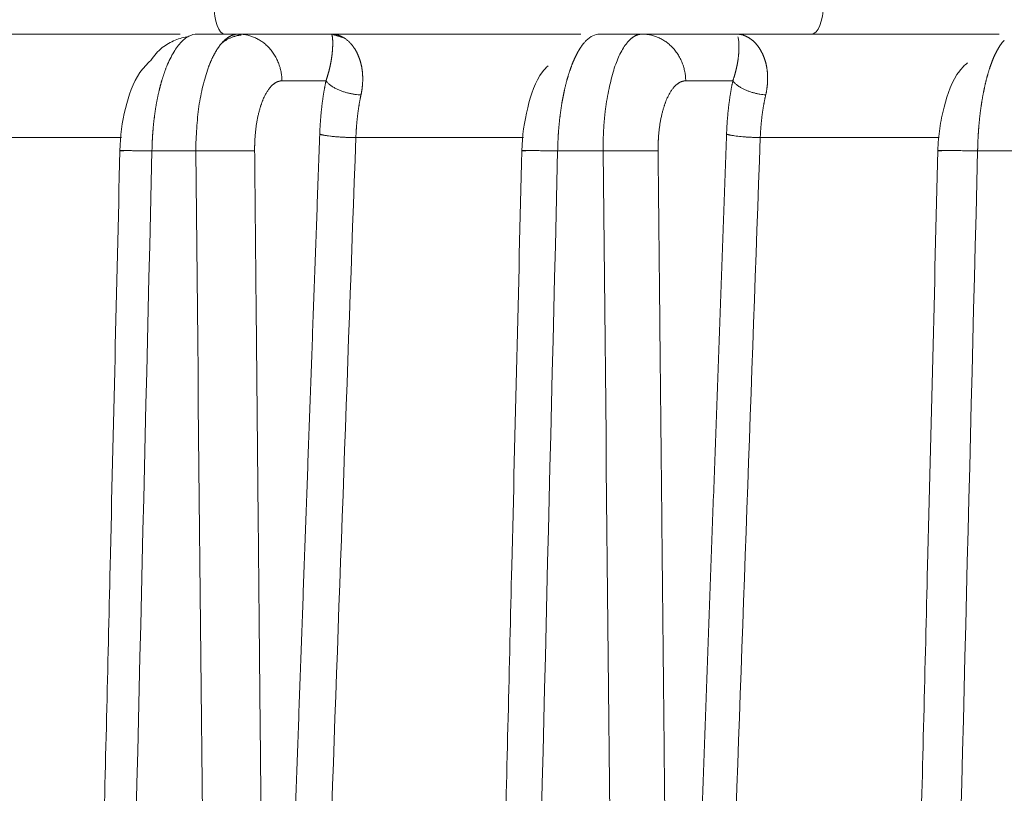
# Model space of a CAD drawing. Header units: millimetres. Extents: x 5437 to 18441, y -4466 to 3128.
# Tile 358 of 497: x 13697 to 13713, y -27 to -14. Entities that reach past the tile are written whole.
import ezdxf

# ---------------------------------------------------------------- set-up
doc = ezdxf.new("R2010")
doc.units = ezdxf.units.MM
doc.layers.add('1', color=7, linetype='Continuous', true_color=0xffffff)
doc.dimstyles.get("Standard").update_dxf_attribs({"dimtxt": 0.18, "dimasz": 0.18, "dimexe": 0.18, "dimexo": 0.0625, "dimgap": 0.09, "dimtad": 0, "dimtih": 1, "dimtoh": 1, "dimdec": 4, "dimzin": 0, "dimdsep": 46, "dimtxsty": 'Standard', "dimcen": 0.09, "dimadec": 0, "dimazin": 0, "dimtfac": 1, "dimtdec": 4, "dimtofl": 0, "dimtmove": 0, "dimatfit": 3, "dimfxl": 1, "dimtolj": 1, "dimtzin": 0, "dimarcsym": 0})

# ---------------------------------------------------------------- blocks, each defined once
blk = doc.blocks.new('*D3')
at = {"color": 0, "lineweight": -2, "transparency": 16777216}
for p, q in [((13674.147, 1169.564), (14135.36, 1169.564)), ((13833.147, -580.436), (14135.36, -580.436))]:
    blk.add_line(p, q, dxfattribs=at)
at = {"color": 0, "lineweight": 0, "transparency": 16777216}
for p, q in [((14135.18, 1089.564), (14135.18, 421.321)), ((14135.18, -500.436), (14135.18, 167.808))]:
    blk.add_line(p, q, dxfattribs=at)
at = {"color": 0, "lineweight": 20, "transparency": 16777216}
for points in [[(14121.847, 1089.564), (14148.514, 1089.564), (14135.18, 1169.564)], [(14121.847, -500.436), (14148.514, -500.436), (14135.18, -580.436)]]:
    blk.add_solid(points, dxfattribs=at)
at = {"layer": 'Defpoints', "color": 0, "lineweight": 20, "transparency": 16777216}
for p in [(13674.085, 1169.564), (13833.085, -580.436), (14135.18, -580.436)]:
    blk.add_point(p, dxfattribs=at)
at = {"color": 0, "lineweight": 20, "transparency": 16777216, "insert": (14135.18, 294.564), "char_height": 80, "attachment_point": 5, "rotation": 270}
blk.add_mtext('\\A1;1750', dxfattribs=at)
blk = doc.blocks.new('*D4')
at = {"color": 0, "lineweight": -2, "transparency": 16777216}
for p, q in [((13346.81, 234.502), (13346.81, -825.635)), ((13857.587, -64.498), (13857.587, -825.635))]:
    blk.add_line(p, q, dxfattribs=at)
at = {"color": 0, "lineweight": 0, "transparency": 16777216}
for p, q in [((13426.81, -825.455), (13508.775, -825.455)), ((13777.587, -825.455), (13695.622, -825.455))]:
    blk.add_line(p, q, dxfattribs=at)
at = {"color": 0, "lineweight": 20, "transparency": 16777216}
for points in [[(13426.81, -812.121), (13426.81, -838.788), (13346.81, -825.455)], [(13777.587, -812.121), (13777.587, -838.788), (13857.587, -825.455)]]:
    blk.add_solid(points, dxfattribs=at)
at = {"layer": 'Defpoints', "color": 0, "lineweight": 20, "transparency": 16777216}
for p in [(13346.81, 234.564), (13857.587, -64.436), (13346.81, -825.455)]:
    blk.add_point(p, dxfattribs=at)
at = {"color": 0, "lineweight": 20, "transparency": 16777216, "insert": (13602.199, -825.455), "char_height": 80, "attachment_point": 5}
blk.add_mtext('\\A1;515', dxfattribs=at)

msp = doc.modelspace()

# ---------------------------------------------------------------- linework, layer by layer
at = {"layer": '1', "color": 0, "lineweight": 20}
for p, q in [((13695.63257, -14.43566), (13699.6511, -14.43566)), ((13699.93593, -14.43566), (13700.62754, -14.43566)), ((13700.62754, -14.43566), (13702.18741, -14.43566)), ((13702.18741, -14.43566), (13706.3821, -14.43566)), ((13706.69459, -14.43566), (13707.41087, -14.43566)), ((13707.41087, -14.43566), (13708.98869, -14.43566)), ((13708.98869, -14.43566), (13713.4098, -14.43566)), ((13702.09925, -15.2217), (13701.3612, -15.2217)), ((13708.93555, -15.2217), (13708.14453, -15.2217)), ((13698.66153, -16.17461), (13696.04634, -16.17461)), ((13705.41699, -16.17461), (13702.60219, -16.17461)), ((13712.39726, -16.17461), (13709.39661, -16.17461)), ((13699.91322, -16.40076), (13699.17602, -16.40076)), ((13706.75548, -16.40076), (13705.99236, -16.40076)), ((13713.8389, -16.40076), (13713.04874, -16.40076))]:
    msp.add_line(p, q, dxfattribs=at)
for centre, ratio, start_param, end_param in [((13700.39951, -13.93566), 0.36685927, 4.72984227, 6.28318531), ((13710.25812, -13.93566), 0.39839611, 0, 1.55334303)]:
    msp.add_ellipse(centre, major_axis=(0, -0.5), ratio=ratio, start_param=start_param, end_param=end_param, dxfattribs=at)
for points, degree, knots in [([(13699.79124, -14.474), (13699.71333, -14.48762), (13699.55899, -14.53305), (13699.33182, -14.65669), (13699.21157, -14.79338), (13699.15649, -14.87885)], 3, [0, 0, 0, 0, 0.30135941, 0.63036604, 1, 1, 1, 1]), ([(13699.93593, -14.43566), (13699.88821, -14.43566), (13699.84046, -14.44827), (13699.7465, -14.49824), (13699.70029, -14.53559), (13699.61091, -14.63364), (13699.56776, -14.69433), (13699.48591, -14.83678), (13699.44723, -14.91853), (13699.41141, -15.00928)], 3, [0, 0, 0, 0, 0.25, 0.25, 0.5, 0.5, 0.75, 0.75, 1, 1, 1, 1]), ([(13700.32729, -14.61326), (13700.33025, -14.60958), (13700.3362, -14.60229), (13700.3452, -14.59166), (13700.35433, -14.5813), (13700.36356, -14.57122), (13700.37291, -14.56142), (13700.38236, -14.55193), (13700.39193, -14.54274), (13700.4016, -14.53386), (13700.41139, -14.52531), (13700.42127, -14.51709), (13700.43127, -14.5092), (13700.44137, -14.50167), (13700.45157, -14.4945), (13700.46187, -14.48769), (13700.47228, -14.48126), (13700.48278, -14.47521), (13700.49338, -14.46955), (13700.50408, -14.4643), (13700.51487, -14.45946), (13700.52576, -14.45504), (13700.53673, -14.45105), (13700.5478, -14.44749), (13700.55895, -14.44438), (13700.57018, -14.44173), (13700.5815, -14.43954), (13700.5929, -14.43782), (13700.60438, -14.43659), (13700.61593, -14.43581), (13700.62366, -14.43571), (13700.62754, -14.43566)], 3, [0, 0, 0, 0, 0.03158758, 0.06339817, 0.09541433, 0.12763607, 0.16006339, 0.19269629, 0.22553478, 0.25857886, 0.29182853, 0.3252838, 0.35894466, 0.39281113, 0.42688319, 0.46116087, 0.49564415, 0.53033304, 0.56522754, 0.60032765, 0.63563339, 0.67114474, 0.70686171, 0.7427843, 0.77891252, 0.81524636, 0.85178583, 0.88853093, 0.92548165, 0.96263801, 1, 1, 1, 1]), ([(13702.18741, -14.43566), (13702.19082, -14.43569), (13702.19758, -14.43574), (13702.20762, -14.43616), (13702.21749, -14.43681), (13702.22717, -14.4377), (13702.23668, -14.43881), (13702.24601, -14.44014), (13702.25515, -14.44167), (13702.26412, -14.44338), (13702.27291, -14.44528), (13702.28152, -14.44734), (13702.28994, -14.44955), (13702.29819, -14.4519), (13702.30626, -14.45438), (13702.31414, -14.45698), (13702.32184, -14.4597), (13702.32936, -14.46251), (13702.3367, -14.46541), (13702.34385, -14.46839), (13702.35082, -14.47143), (13702.35761, -14.47454), (13702.36421, -14.4777), (13702.37062, -14.4809), (13702.37685, -14.48413), (13702.38289, -14.48739), (13702.38874, -14.49066), (13702.39865, -14.49639), (13702.41246, -14.50497), (13702.43, -14.51699), (13702.44699, -14.52975), (13702.46344, -14.54322), (13702.47933, -14.55735), (13702.49468, -14.57209), (13702.50948, -14.58741), (13702.52373, -14.60326), (13702.53743, -14.61959), (13702.55056, -14.63639), (13702.56316, -14.65354), (13702.57122, -14.66549), (13702.57521, -14.6714)], 3, [0, 0, 0, 0, 0.02454108, 0.0486718, 0.07239202, 0.09570162, 0.11860048, 0.14108847, 0.16316547, 0.18483137, 0.20608606, 0.22692942, 0.24736136, 0.26738177, 0.28699056, 0.30618764, 0.32497291, 0.3433463, 0.36130772, 0.37885711, 0.39599438, 0.41271949, 0.42903237, 0.44493296, 0.46042123, 0.47549714, 0.49016064, 0.50441173, 0.55028857, 0.59532817, 0.63953166, 0.68290034, 0.7254356, 0.76713901, 0.80801229, 0.84805735, 0.88727626, 0.9256713, 0.96324497, 1, 1, 1, 1]), ([(13702.21287, -14.61008), (13702.2129, -14.60735), (13702.21296, -14.60178), (13702.21302, -14.59356), (13702.21305, -14.58525), (13702.21305, -14.57689), (13702.213, -14.5685), (13702.21288, -14.5601), (13702.21271, -14.55173), (13702.21246, -14.5434), (13702.21212, -14.53514), (13702.2117, -14.52698), (13702.21119, -14.51896), (13702.21058, -14.51109), (13702.20986, -14.50341), (13702.20903, -14.49596), (13702.2081, -14.48876), (13702.20705, -14.48185), (13702.2059, -14.47528), (13702.20463, -14.46906), (13702.20326, -14.46325), (13702.20178, -14.45787), (13702.20021, -14.45298), (13702.19855, -14.4486), (13702.19681, -14.44478), (13702.195, -14.44156), (13702.19314, -14.43898), (13702.19123, -14.4371), (13702.18931, -14.43589), (13702.18804, -14.43574), (13702.18741, -14.43566)], 3, [0, 0, 0, 0, 0.02271646, 0.04639354, 0.07103168, 0.09663125, 0.12319259, 0.15071601, 0.17920178, 0.20865014, 0.23906132, 0.27043552, 0.30277292, 0.33607369, 0.37033798, 0.40556594, 0.4417577, 0.47891337, 0.51703306, 0.55611688, 0.59616492, 0.63717728, 0.67915402, 0.72209523, 0.76600098, 0.81087133, 0.85670636, 0.90350611, 0.95127064, 1, 1, 1, 1]), ([(13706.69459, -14.43566), (13706.65699, -14.43566), (13706.61936, -14.44487), (13706.54476, -14.48146), (13706.50779, -14.50884), (13706.47152, -14.54493)], 3, [0, 0, 0, 0, 0.5, 0.5, 1, 1, 1, 1]), ([(13707.15748, -14.58381), (13707.15982, -14.58099), (13707.16452, -14.57529), (13707.17168, -14.56698), (13707.179, -14.55877), (13707.18646, -14.5507), (13707.19408, -14.54278), (13707.20185, -14.53501), (13707.20977, -14.52741), (13707.21785, -14.52), (13707.22608, -14.5128), (13707.23446, -14.50581), (13707.243, -14.49905), (13707.25168, -14.49254), (13707.26052, -14.4863), (13707.26952, -14.48033), (13707.27866, -14.47466), (13707.28796, -14.46931), (13707.2974, -14.46428), (13707.307, -14.45959), (13707.31674, -14.45527), (13707.32663, -14.45133), (13707.33667, -14.44778), (13707.34685, -14.44465), (13707.35718, -14.44195), (13707.36764, -14.43971), (13707.37825, -14.43792), (13707.389, -14.43664), (13707.39989, -14.43582), (13707.40719, -14.43571), (13707.41087, -14.43566)], 3, [0, 0, 0, 0, 0.0291863, 0.05885613, 0.0890095, 0.11964641, 0.15076686, 0.18237087, 0.21445844, 0.24702956, 0.28008425, 0.3136225, 0.34764431, 0.38214969, 0.41713863, 0.45261114, 0.48856722, 0.52500686, 0.56193007, 0.59933684, 0.63722717, 0.67560107, 0.71445852, 0.75379952, 0.79362407, 0.83393218, 0.87472383, 0.91599901, 0.95775774, 1, 1, 1, 1]), ([(13709.11021, -14.45476), (13709.1135, -14.45583), (13709.12001, -14.45796), (13709.12967, -14.46145), (13709.13913, -14.46511), (13709.1484, -14.46895), (13709.15748, -14.47295), (13709.16636, -14.47712), (13709.17504, -14.48142), (13709.18353, -14.48586), (13709.19183, -14.4904), (13709.19728, -14.49357), (13709.19997, -14.49514)], 3, [0, 0, 0, 0, 0.10799635, 0.21421605, 0.31865892, 0.42132482, 0.52221363, 0.62132528, 0.71865972, 0.81421696, 0.90799703, 1, 1, 1, 1]), ([(13709.19997, -14.49514), (13709.2031, -14.49701), (13709.20933, -14.50075), (13709.21856, -14.50665), (13709.22765, -14.51275), (13709.23658, -14.51904), (13709.24537, -14.52553), (13709.25402, -14.5322), (13709.26252, -14.53906), (13709.27087, -14.54609), (13709.27907, -14.55328), (13709.28713, -14.56064), (13709.29504, -14.56816), (13709.3028, -14.57583), (13709.31042, -14.58364), (13709.31789, -14.59159), (13709.3252, -14.59968), (13709.33238, -14.60789), (13709.3394, -14.61623), (13709.34627, -14.62468), (13709.353, -14.63325), (13709.35957, -14.64192), (13709.36599, -14.6507), (13709.37227, -14.65957), (13709.3784, -14.66852), (13709.38239, -14.67462), (13709.38437, -14.67765)], 3, [0, 0, 0, 0, 0.04654789, 0.09266824, 0.13836134, 0.18362756, 0.22846723, 0.27288074, 0.31686847, 0.36043083, 0.40356826, 0.44628121, 0.48857014, 0.53043556, 0.57187797, 0.61289793, 0.65349599, 0.69367275, 0.73342882, 0.77276485, 0.81168151, 0.85017951, 0.88825957, 0.92592247, 0.963169, 1, 1, 1, 1]), ([(13700.11924, -15.0082), (13700.1211, -15.00313), (13700.12483, -14.99294), (13700.13053, -14.97782), (13700.13634, -14.96275), (13700.14225, -14.94775), (13700.14828, -14.93281), (13700.15443, -14.91795), (13700.16068, -14.90318), (13700.16705, -14.88849), (13700.17353, -14.8739), (13700.18012, -14.85941), (13700.18683, -14.84503), (13700.19365, -14.83077), (13700.20059, -14.81663), (13700.20764, -14.80262), (13700.21481, -14.78875), (13700.22209, -14.77502), (13700.22949, -14.76145), (13700.237, -14.74803), (13700.24463, -14.73478), (13700.25238, -14.72171), (13700.26024, -14.70882), (13700.26822, -14.69612), (13700.27631, -14.68361), (13700.28452, -14.67131), (13700.29285, -14.65923), (13700.30129, -14.64737), (13700.30984, -14.63573), (13700.31851, -14.62434), (13700.32435, -14.61693), (13700.32729, -14.61326), (13700.32729, -14.61326)], 3, [0, 0, 0, 0, 0.03100442, 0.06225717, 0.09375825, 0.12550768, 0.15750546, 0.18975161, 0.22224614, 0.25498904, 0.28798033, 0.32122003, 0.35470812, 0.38844464, 0.42242957, 0.45666294, 0.49114474, 0.52587498, 0.56085367, 0.59608082, 0.63155643, 0.66728051, 0.70325306, 0.73947409, 0.77594361, 0.81266162, 0.84962813, 0.88684314, 0.92430665, 0.96201868, 0.99997922, 1, 1, 1, 1]), ([(13702.09925, -15.2217), (13702.1007, -15.21749), (13702.1036, -15.20902), (13702.10782, -15.1964), (13702.11198, -15.18375), (13702.11605, -15.17108), (13702.12005, -15.1584), (13702.12398, -15.1457), (13702.12782, -15.133), (13702.13158, -15.12029), (13702.13526, -15.10758), (13702.13886, -15.09488), (13702.14238, -15.08218), (13702.14581, -15.06948), (13702.14915, -15.05681), (13702.15242, -15.04414), (13702.15559, -15.0315), (13702.15868, -15.01889), (13702.16168, -15.0063), (13702.1646, -14.99374), (13702.16743, -14.98122), (13702.17017, -14.96873), (13702.17282, -14.95629), (13702.17538, -14.9439), (13702.17785, -14.93156), (13702.18023, -14.91928), (13702.18253, -14.90705), (13702.18474, -14.89489), (13702.18685, -14.88279), (13702.18888, -14.87077), (13702.19082, -14.85882), (13702.19268, -14.84695), (13702.19444, -14.83516), (13702.19612, -14.82346), (13702.19771, -14.81186), (13702.19922, -14.80035), (13702.20064, -14.78894), (13702.20197, -14.77764), (13702.20323, -14.76644), (13702.2044, -14.75536), (13702.20549, -14.7444), (13702.2065, -14.73356), (13702.20743, -14.72284), (13702.20828, -14.71225), (13702.20905, -14.7018), (13702.20975, -14.69149), (13702.21038, -14.68131), (13702.21074, -14.67469), (13702.21092, -14.67137)], 3, [0, 0, 0, 0, 0.01668361, 0.03357269, 0.05066907, 0.06797452, 0.08549074, 0.10321939, 0.12116204, 0.13932024, 0.15769544, 0.17628909, 0.19510256, 0.21413716, 0.23339419, 0.25287489, 0.27258044, 0.292512, 0.3126707, 0.33305761, 0.35367377, 0.37452019, 0.39559785, 0.41690769, 0.43845062, 0.46022754, 0.48223929, 0.5044867, 0.52697059, 0.54969171, 0.57265084, 0.5958487, 0.61928599, 0.64296341, 0.66688162, 0.69104126, 0.71544297, 0.74008735, 0.76497499, 0.79010647, 0.81548234, 0.84110314, 0.86696941, 0.89308164, 0.91944034, 0.94604599, 0.97289906, 1, 1, 1, 1]), ([(13702.21092, -14.67137), (13702.21107, -14.66828), (13702.21139, -14.66209), (13702.21177, -14.65303), (13702.21211, -14.64411), (13702.21238, -14.63535), (13702.2126, -14.62676), (13702.21277, -14.6183), (13702.21283, -14.61283), (13702.21287, -14.61008)], 3, [0, 0, 0, 0, 0.13999621, 0.28094311, 0.42284249, 0.56569615, 0.70950583, 0.85427322, 1, 1, 1, 1]), ([(13702.57521, -14.6714), (13702.57729, -14.67459), (13702.58145, -14.68094), (13702.58754, -14.69068), (13702.59351, -14.70053), (13702.59934, -14.71051), (13702.60503, -14.7206), (13702.61058, -14.7308), (13702.61599, -14.74111), (13702.62127, -14.75153), (13702.6264, -14.76205), (13702.6314, -14.77266), (13702.63625, -14.78337), (13702.64097, -14.79417), (13702.64555, -14.80505), (13702.64999, -14.81602), (13702.65428, -14.82707), (13702.65844, -14.8382), (13702.66245, -14.8494), (13702.66633, -14.86067), (13702.67006, -14.87201), (13702.67364, -14.88341), (13702.67709, -14.89487), (13702.68039, -14.90639), (13702.68355, -14.91796), (13702.68657, -14.92958), (13702.68944, -14.94125), (13702.69216, -14.95297), (13702.69474, -14.96473), (13702.69719, -14.97652), (13702.6987, -14.98446), (13702.69946, -14.98842)], 3, [0, 0, 0, 0, 0.0389094, 0.07749155, 0.11574745, 0.15367812, 0.19128459, 0.22856796, 0.26552934, 0.30216989, 0.33849079, 0.37449329, 0.41017865, 0.44554817, 0.48060322, 0.51534518, 0.54977549, 0.58389563, 0.61770715, 0.65121161, 0.68441065, 0.71730594, 0.74989923, 0.78219229, 0.81418698, 0.84588519, 0.8772889, 0.90840011, 0.93922092, 0.96975347, 1, 1, 1, 1]), ([(13706.43519, -14.58464), (13706.43288, -14.5874), (13706.42828, -14.5929), (13706.42143, -14.60142), (13706.41465, -14.61008), (13706.40793, -14.6189), (13706.40129, -14.62788), (13706.39471, -14.63701), (13706.38819, -14.64629), (13706.38175, -14.65571), (13706.37537, -14.66527), (13706.36907, -14.67497), (13706.36283, -14.68479), (13706.35666, -14.69473), (13706.35055, -14.7048), (13706.34452, -14.71499), (13706.33855, -14.72528), (13706.33266, -14.73569), (13706.32683, -14.7462), (13706.32107, -14.75681), (13706.31538, -14.76752), (13706.30975, -14.77832), (13706.3042, -14.7892), (13706.29871, -14.80017), (13706.29329, -14.81123), (13706.28794, -14.82236), (13706.28266, -14.83356), (13706.27744, -14.84483), (13706.2723, -14.85617), (13706.26722, -14.86757), (13706.2622, -14.87902), (13706.25725, -14.89054), (13706.25237, -14.9021), (13706.24756, -14.91371), (13706.24281, -14.92537), (13706.23813, -14.93707), (13706.23352, -14.94881), (13706.22897, -14.96058), (13706.22448, -14.97238), (13706.22006, -14.98421), (13706.21571, -14.99606), (13706.21284, -15.00402), (13706.21141, -15.00799)], 3, [0, 0, 0, 0, 0.02803447, 0.0559133, 0.08363648, 0.11120402, 0.13861593, 0.1658722, 0.19297283, 0.21991783, 0.24670719, 0.27334093, 0.29981904, 0.32614152, 0.35230838, 0.37831963, 0.40417525, 0.42987526, 0.45541965, 0.48080844, 0.50604162, 0.5311192, 0.55604117, 0.58080755, 0.60541834, 0.62987354, 0.65417315, 0.67831718, 0.70230563, 0.72613851, 0.74981582, 0.77333756, 0.79670374, 0.81991437, 0.84296945, 0.86586898, 0.88861297, 0.91120142, 0.93363435, 0.95591175, 0.97803363, 1, 1, 1, 1]), ([(13709.02427, -14.85566), (13709.02481, -14.85172), (13709.02588, -14.84382), (13709.02734, -14.83215), (13709.02872, -14.82055), (13709.03, -14.80906), (13709.03118, -14.79767), (13709.03227, -14.78638), (13709.03326, -14.7752), (13709.03416, -14.76413), (13709.03497, -14.75317), (13709.03568, -14.74234), (13709.03631, -14.73163), (13709.03685, -14.72105), (13709.0373, -14.7106), (13709.03767, -14.70029), (13709.03795, -14.69011), (13709.03815, -14.68008), (13709.03827, -14.6702), (13709.03831, -14.66047), (13709.03827, -14.6509), (13709.03816, -14.64148), (13709.03798, -14.63223), (13709.03773, -14.62313), (13709.03751, -14.61724), (13709.03739, -14.61429)], 3, [0, 0, 0, 0, 0.03952347, 0.07940054, 0.11963215, 0.16021924, 0.20116273, 0.2424635, 0.28412242, 0.32614032, 0.36851803, 0.41125636, 0.45435607, 0.49781793, 0.54164268, 0.58583105, 0.63038373, 0.67530143, 0.7205848, 0.76623452, 0.8122512, 0.85863549, 0.90538799, 0.9525093, 1, 1, 1, 1]), ([(13709.38437, -14.67765), (13709.38644, -14.68087), (13709.39056, -14.68729), (13709.3966, -14.69714), (13709.40251, -14.70709), (13709.40827, -14.71717), (13709.41389, -14.72736), (13709.41937, -14.73767), (13709.42471, -14.74808), (13709.4299, -14.7586), (13709.43495, -14.76922), (13709.43986, -14.77993), (13709.44462, -14.79074), (13709.44925, -14.80164), (13709.45372, -14.81263), (13709.45806, -14.8237), (13709.46225, -14.83485), (13709.46629, -14.84608), (13709.47019, -14.85738), (13709.47395, -14.86875), (13709.47756, -14.88018), (13709.48102, -14.89169), (13709.48434, -14.90325), (13709.48752, -14.91487), (13709.49054, -14.92654), (13709.49342, -14.93827), (13709.49616, -14.95004), (13709.49874, -14.96186), (13709.50118, -14.97372), (13709.50347, -14.98562), (13709.50489, -14.99363), (13709.50559, -14.99762)], 3, [0, 0, 0, 0, 0.03859576, 0.07688609, 0.11487204, 0.15255471, 0.18993521, 0.22701472, 0.2637944, 0.3002755, 0.33645927, 0.372347, 0.40794004, 0.44323976, 0.47824757, 0.51296493, 0.54739333, 0.58153432, 0.61538948, 0.64896045, 0.68224889, 0.71525654, 0.74798517, 0.78043661, 0.81261273, 0.84451547, 0.87614682, 0.90750882, 0.93860356, 0.96943322, 1, 1, 1, 1]), ([(13713.45774, -14.5838), (13713.45564, -14.58653), (13713.45145, -14.59197), (13713.44521, -14.60039), (13713.43903, -14.60895), (13713.43291, -14.61768), (13713.42685, -14.62657), (13713.42085, -14.63561), (13713.41491, -14.64479), (13713.40902, -14.65412), (13713.4032, -14.66359), (13713.39743, -14.6732), (13713.39173, -14.68294), (13713.38608, -14.6928), (13713.38049, -14.70279), (13713.37497, -14.7129), (13713.3695, -14.72312), (13713.36409, -14.73346), (13713.35874, -14.74391), (13713.35346, -14.75446), (13713.34823, -14.76511), (13713.34306, -14.77585), (13713.33795, -14.78669), (13713.3329, -14.79762), (13713.32791, -14.80864), (13713.32298, -14.81973), (13713.31811, -14.83091), (13713.3133, -14.84216), (13713.30855, -14.85348), (13713.30386, -14.86487), (13713.29923, -14.87633), (13713.29466, -14.88784), (13713.29014, -14.89942), (13713.28569, -14.91105), (13713.2813, -14.92273), (13713.27696, -14.93446), (13713.27268, -14.94623), (13713.26846, -14.95805), (13713.2643, -14.9699), (13713.2602, -14.98179), (13713.25616, -14.99371), (13713.2535, -15.00172), (13713.25217, -15.00571)], 3, [0, 0, 0, 0, 0.02785416, 0.05556185, 0.0831231, 0.1105379, 0.13780627, 0.16492819, 0.19190369, 0.21873276, 0.24541541, 0.27195166, 0.2983415, 0.32458494, 0.35068199, 0.37663265, 0.40243694, 0.42809486, 0.45360642, 0.47897163, 0.5041905, 0.52926303, 0.55418924, 0.57896913, 0.60360271, 0.62809, 0.65243101, 0.67662574, 0.70067421, 0.72457642, 0.7483324, 0.77194215, 0.79540568, 0.81872301, 0.84189415, 0.86491911, 0.88779791, 0.91053057, 0.93311709, 0.95555749, 0.97785179, 1, 1, 1, 1]), ([(13699.15649, -14.87885), (13699.08843, -14.93976), (13698.89037, -15.15491), (13698.70733, -15.69691), (13698.64046, -16.14653), (13698.63718, -16.39594)], 3, [0, 0, 0, 0, 0.17835007, 0.57692153, 1, 1, 1, 1]), ([(13708.93555, -15.2217), (13708.93693, -15.2177), (13708.93971, -15.20965), (13708.94374, -15.19765), (13708.94771, -15.18563), (13708.95159, -15.1736), (13708.95539, -15.16156), (13708.95911, -15.14952), (13708.96274, -15.13748), (13708.96629, -15.12543), (13708.96976, -15.11339), (13708.97315, -15.10136), (13708.97645, -15.08934), (13708.97966, -15.07732), (13708.98279, -15.06533), (13708.98583, -15.05335), (13708.98879, -15.0414), (13708.99166, -15.02947), (13708.99445, -15.01756), (13708.99714, -15.00569), (13708.99975, -14.99385), (13709.00228, -14.98205), (13709.00471, -14.97029), (13709.00706, -14.95857), (13709.00932, -14.9469), (13709.01149, -14.93528), (13709.01358, -14.92371), (13709.01558, -14.9122), (13709.0175, -14.90075), (13709.01932, -14.88936), (13709.02107, -14.87804), (13709.02273, -14.86677), (13709.02376, -14.85938), (13709.02427, -14.85566)], 3, [0, 0, 0, 0, 0.02778787, 0.05585654, 0.08420817, 0.11284487, 0.14176866, 0.17098151, 0.20048535, 0.23028203, 0.26037336, 0.29076108, 0.32144691, 0.35243249, 0.38371943, 0.41530929, 0.44720358, 0.47940378, 0.51191131, 0.54472757, 0.57785391, 0.61129164, 0.64504203, 0.67910634, 0.71348576, 0.74818148, 0.78319463, 0.81852633, 0.85417767, 0.89014969, 0.92644343, 0.96305987, 1, 1, 1, 1]), ([(13699.41141, -15.00928), (13699.40936, -15.0146), (13699.40528, -15.02522), (13699.39924, -15.04138), (13699.39328, -15.05765), (13699.38741, -15.07407), (13699.38161, -15.09062), (13699.37589, -15.1073), (13699.37026, -15.12411), (13699.36471, -15.14104), (13699.35924, -15.15809), (13699.35385, -15.17526), (13699.34855, -15.19254), (13699.34332, -15.20993), (13699.33818, -15.22742), (13699.33312, -15.24503), (13699.32815, -15.26273), (13699.32326, -15.28053), (13699.31844, -15.29842), (13699.31372, -15.3164), (13699.30907, -15.33448), (13699.30451, -15.35263), (13699.30003, -15.37087), (13699.29563, -15.38919), (13699.29132, -15.40759), (13699.28708, -15.42605), (13699.28293, -15.44459), (13699.27887, -15.46319), (13699.27488, -15.48186), (13699.27098, -15.50059), (13699.26716, -15.51937), (13699.26342, -15.53821), (13699.25976, -15.5571), (13699.25619, -15.57604), (13699.25269, -15.59503), (13699.24928, -15.61406), (13699.24595, -15.63314), (13699.2427, -15.65225), (13699.23953, -15.67139), (13699.23644, -15.69057), (13699.23343, -15.70978), (13699.2305, -15.72902), (13699.22765, -15.74828), (13699.22488, -15.76756), (13699.22219, -15.78686), (13699.21958, -15.80618), (13699.21705, -15.82551), (13699.21459, -15.84486), (13699.21222, -15.86421), (13699.20992, -15.88357), (13699.2077, -15.90294), (13699.20556, -15.92231), (13699.20349, -15.94167), (13699.2015, -15.96104), (13699.19959, -15.9804), (13699.19775, -15.99975), (13699.19599, -16.0191), (13699.19431, -16.03843), (13699.19269, -16.05775), (13699.19116, -16.07705), (13699.18969, -16.09633), (13699.1883, -16.11559), (13699.18699, -16.13484), (13699.18574, -16.15405), (13699.18457, -16.17324), (13699.18347, -16.1924), (13699.18245, -16.21153), (13699.18149, -16.23063), (13699.1806, -16.24969), (13699.17979, -16.26872), (13699.17904, -16.28771), (13699.17837, -16.30666), (13699.17776, -16.32557), (13699.17722, -16.34443), (13699.17675, -16.36325), (13699.17634, -16.38202), (13699.17613, -16.39452), (13699.17602, -16.40076)], 3, [0, 0, 0, 0, 0.01461598, 0.02919725, 0.04374382, 0.05825568, 0.07273284, 0.0871753, 0.10158306, 0.11595611, 0.13029448, 0.14459814, 0.15886711, 0.17310139, 0.18730098, 0.20146587, 0.21559608, 0.22969161, 0.24375244, 0.2577786, 0.27177007, 0.28572686, 0.29964898, 0.31353641, 0.32738918, 0.34120727, 0.35499068, 0.36873943, 0.38245351, 0.39613293, 0.40977768, 0.42338776, 0.43696319, 0.45050396, 0.46401007, 0.47748153, 0.49091833, 0.50432048, 0.51768799, 0.53102085, 0.54431906, 0.55758263, 0.57081156, 0.58400585, 0.5971655, 0.61029052, 0.6233809, 0.63643666, 0.64945779, 0.66244429, 0.67539617, 0.68831343, 0.70119607, 0.71404409, 0.7268575, 0.73963629, 0.75238048, 0.76509006, 0.77776503, 0.7904054, 0.80301117, 0.81558235, 0.82811893, 0.84062091, 0.85308831, 0.86552112, 0.87791934, 0.89028298, 0.90261204, 0.91490653, 0.92716644, 0.93939178, 0.95158255, 0.96373875, 0.9758604, 0.98794748, 1, 1, 1, 1]), ([(13699.96405, -15.65424), (13699.9829, -15.53353), (13700.00552, -15.41787), (13700.05756, -15.20113), (13700.08696, -15.10005), (13700.11924, -15.0082)], 3, [0, 0, 0, 0, 0.5, 0.5, 1, 1, 1, 1]), ([(13702.69946, -14.98842), (13702.70021, -14.99253), (13702.70171, -15.00072), (13702.70378, -15.01317), (13702.70572, -15.02569), (13702.70751, -15.03829), (13702.70914, -15.05097), (13702.71063, -15.06372), (13702.71197, -15.07654), (13702.71317, -15.08943), (13702.71421, -15.10239), (13702.7151, -15.11541), (13702.71585, -15.1285), (13702.71644, -15.14165), (13702.71689, -15.15487), (13702.71719, -15.16814), (13702.71734, -15.18147), (13702.71733, -15.19485), (13702.71718, -15.20829), (13702.71688, -15.22178), (13702.71643, -15.23532), (13702.71583, -15.24891), (13702.71507, -15.26255), (13702.71417, -15.27623), (13702.71311, -15.28996), (13702.71191, -15.30373), (13702.71055, -15.31753), (13702.70904, -15.33138), (13702.70739, -15.34527), (13702.70557, -15.35919), (13702.70361, -15.37314), (13702.7015, -15.38713), (13702.69923, -15.40114), (13702.69681, -15.41519), (13702.69423, -15.42927), (13702.69152, -15.44336), (13702.68957, -15.4528), (13702.6886, -15.45751)], 3, [0, 0, 0, 0, 0.03111574, 0.06204817, 0.09279994, 0.12337373, 0.15377229, 0.1839984, 0.21405492, 0.24394474, 0.27367082, 0.30323615, 0.3326438, 0.36189688, 0.39099856, 0.41995204, 0.44876062, 0.4774276, 0.50595638, 0.53435037, 0.56261308, 0.59074803, 0.61875882, 0.64664908, 0.67442251, 0.70208285, 0.72963389, 0.75707946, 0.78442346, 0.81166983, 0.83882252, 0.86588558, 0.89286307, 0.91975908, 0.94657778, 0.97332335, 1, 1, 1, 1]), ([(13705.83176, -14.97026), (13705.79912, -15.00139), (13705.62855, -15.18275), (13705.46723, -15.69228), (13705.39413, -16.14269), (13705.39033, -16.39538)], 3, [0, 0, 0, 0, 0.09641409, 0.53466522, 1, 1, 1, 1]), ([(13706.21141, -15.00799), (13706.20955, -15.01322), (13706.20583, -15.02367), (13706.20033, -15.03956), (13706.1949, -15.05558), (13706.18953, -15.07174), (13706.18424, -15.08803), (13706.17902, -15.10446), (13706.17387, -15.12102), (13706.16879, -15.1377), (13706.16378, -15.15451), (13706.15884, -15.17144), (13706.15398, -15.18849), (13706.14918, -15.20566), (13706.14446, -15.22294), (13706.13981, -15.24032), (13706.13523, -15.25782), (13706.13073, -15.27541), (13706.1263, -15.29311), (13706.12194, -15.31091), (13706.11765, -15.3288), (13706.11344, -15.34678), (13706.10929, -15.36485), (13706.10522, -15.38301), (13706.10123, -15.40125), (13706.09731, -15.41958), (13706.09346, -15.43798), (13706.08968, -15.45646), (13706.08598, -15.47501), (13706.08235, -15.49363), (13706.07879, -15.51231), (13706.0753, -15.53106), (13706.07189, -15.54988), (13706.06855, -15.56875), (13706.06529, -15.58767), (13706.06209, -15.60666), (13706.05897, -15.62569), (13706.05592, -15.64477), (13706.05295, -15.66389), (13706.05005, -15.68306), (13706.04722, -15.70227), (13706.04446, -15.72152), (13706.04177, -15.74081), (13706.03916, -15.76012), (13706.03662, -15.77947), (13706.03415, -15.79884), (13706.03176, -15.81824), (13706.02943, -15.83767), (13706.02718, -15.85711), (13706.02499, -15.87657), (13706.02288, -15.89605), (13706.02084, -15.91554), (13706.01887, -15.93504), (13706.01697, -15.95455), (13706.01515, -15.97407), (13706.01339, -15.99359), (13706.0117, -16.01312), (13706.01008, -16.03264), (13706.00854, -16.05216), (13706.00706, -16.07168), (13706.00565, -16.09119), (13706.00431, -16.11069), (13706.00304, -16.13018), (13706.00184, -16.14966), (13706.00071, -16.16912), (13705.99964, -16.18856), (13705.99864, -16.20799), (13705.99771, -16.22739), (13705.99685, -16.24677), (13705.99606, -16.26613), (13705.99533, -16.28545), (13705.99467, -16.30475), (13705.99407, -16.32402), (13705.99354, -16.34326), (13705.99308, -16.36246), (13705.99268, -16.38162), (13705.99246, -16.39438), (13705.99236, -16.40076)], 3, [0, 0, 0, 0, 0.01438885, 0.02874897, 0.04308036, 0.05738303, 0.07165699, 0.08590224, 0.1001188, 0.11430666, 0.12846584, 0.14259635, 0.15669819, 0.17077136, 0.18481589, 0.19883178, 0.21281902, 0.22677764, 0.24070764, 0.25460903, 0.26848182, 0.28232601, 0.29614162, 0.30992865, 0.32368711, 0.33741701, 0.35111836, 0.36479116, 0.37843544, 0.39205119, 0.40563842, 0.41919715, 0.43272738, 0.44622912, 0.45970238, 0.47314718, 0.48656352, 0.4999514, 0.51331085, 0.52664187, 0.53994446, 0.55321865, 0.56646443, 0.57968183, 0.59287085, 0.60603149, 0.61916378, 0.63226772, 0.64534332, 0.65839059, 0.67140954, 0.68440019, 0.69736254, 0.71029661, 0.72320241, 0.73607994, 0.74892922, 0.76175026, 0.77454307, 0.78730766, 0.80004405, 0.81275225, 0.82543226, 0.8380841, 0.85070778, 0.86330332, 0.87587072, 0.88840999, 0.90092116, 0.91340423, 0.92585921, 0.93828612, 0.95068497, 0.96305576, 0.97539853, 0.98771327, 1, 1, 1, 1]), ([(13706.80103, -15.65796), (13706.81957, -15.53622), (13706.84099, -15.41959), (13706.88896, -15.20111), (13706.91552, -15.09927), (13706.94424, -15.00681)], 3, [0, 0, 0, 0, 0.5, 0.5, 1, 1, 1, 1]), ([(13709.50559, -14.99762), (13709.50628, -15.00168), (13709.50765, -15.0098), (13709.50953, -15.02211), (13709.51128, -15.03448), (13709.51287, -15.04693), (13709.51432, -15.05944), (13709.51562, -15.07202), (13709.51678, -15.08466), (13709.51778, -15.09737), (13709.51864, -15.11013), (13709.51936, -15.12296), (13709.51992, -15.13584), (13709.52034, -15.14877), (13709.52061, -15.16176), (13709.52073, -15.1748), (13709.5207, -15.18789), (13709.52053, -15.20102), (13709.5202, -15.21421), (13709.51973, -15.22743), (13709.51911, -15.2407), (13709.51834, -15.25401), (13709.51742, -15.26736), (13709.51635, -15.28075), (13709.51513, -15.29418), (13709.51377, -15.30763), (13709.51225, -15.32112), (13709.51058, -15.33465), (13709.50877, -15.3482), (13709.5068, -15.36178), (13709.50468, -15.37538), (13709.50242, -15.38902), (13709.5, -15.40267), (13709.49743, -15.41635), (13709.49471, -15.43005), (13709.49184, -15.44376), (13709.48981, -15.45293), (13709.48879, -15.45751)], 3, [0, 0, 0, 0, 0.03086166, 0.06155748, 0.09208994, 0.12246155, 0.1526749, 0.18273257, 0.21263724, 0.24239158, 0.27199836, 0.30146034, 0.33078037, 0.35996132, 0.38900612, 0.41791772, 0.44669913, 0.47535342, 0.50388367, 0.53229303, 0.56058469, 0.58876186, 0.61682782, 0.64478589, 0.6726394, 0.70039177, 0.72804641, 0.7556068, 0.78307645, 0.81045891, 0.83775775, 0.86497661, 0.89211913, 0.91918899, 0.94618992, 0.97312567, 1, 1, 1, 1]), ([(13712.8763, -14.91809), (13712.8296, -14.95939), (13712.64247, -15.15093), (13712.50265, -15.55692), (13712.40404, -16.02213), (13712.38419, -16.26851), (13712.38132, -16.39474)], 3, [0, 0, 0, 0, 0.12699457, 0.54882806, 0.77103886, 1, 1, 1, 1]), ([(13713.25217, -15.00571), (13713.25046, -15.01092), (13713.24704, -15.02133), (13713.24198, -15.03715), (13713.23698, -15.0531), (13713.23205, -15.0692), (13713.22718, -15.08543), (13713.22238, -15.1018), (13713.21764, -15.1183), (13713.21296, -15.13493), (13713.20835, -15.15169), (13713.2038, -15.16857), (13713.19932, -15.18556), (13713.1949, -15.20268), (13713.19055, -15.21991), (13713.18626, -15.23726), (13713.18204, -15.25471), (13713.17788, -15.27227), (13713.17379, -15.28993), (13713.16977, -15.30769), (13713.16581, -15.32555), (13713.16191, -15.3435), (13713.15808, -15.36155), (13713.15432, -15.37969), (13713.15062, -15.39791), (13713.14699, -15.41622), (13713.14342, -15.4346), (13713.13993, -15.45307), (13713.13649, -15.47161), (13713.13313, -15.49022), (13713.12982, -15.50891), (13713.12659, -15.52766), (13713.12342, -15.54647), (13713.12032, -15.56535), (13713.11728, -15.58429), (13713.11431, -15.60328), (13713.11141, -15.62233), (13713.10857, -15.64143), (13713.1058, -15.66058), (13713.10309, -15.67978), (13713.10045, -15.69901), (13713.09788, -15.7183), (13713.09537, -15.73761), (13713.09293, -15.75697), (13713.09055, -15.77636), (13713.08824, -15.79578), (13713.086, -15.81523), (13713.08382, -15.8347), (13713.08171, -15.8542), (13713.07966, -15.87373), (13713.07768, -15.89327), (13713.07576, -15.91282), (13713.07391, -15.9324), (13713.07212, -15.95198), (13713.0704, -15.97157), (13713.06874, -15.99118), (13713.06715, -16.01078), (13713.06562, -16.03039), (13713.06416, -16.05), (13713.06276, -16.06961), (13713.06143, -16.08922), (13713.06016, -16.10882), (13713.05896, -16.12841), (13713.05782, -16.148), (13713.05674, -16.16757), (13713.05572, -16.18712), (13713.05477, -16.20666), (13713.05389, -16.22619), (13713.05306, -16.24569), (13713.0523, -16.26517), (13713.05161, -16.28462), (13713.05097, -16.30405), (13713.0504, -16.32346), (13713.04989, -16.34283), (13713.04944, -16.36217), (13713.04905, -16.38147), (13713.04885, -16.39433), (13713.04874, -16.40076)], 3, [0, 0, 0, 0, 0.01435158, 0.02867513, 0.04297066, 0.0572382, 0.07147776, 0.08568936, 0.09987302, 0.11402876, 0.1281566, 0.14225656, 0.15632864, 0.17037289, 0.18438931, 0.19837792, 0.21233875, 0.22627181, 0.24017712, 0.25405471, 0.2679046, 0.2817268, 0.29552134, 0.30928823, 0.32302751, 0.33673919, 0.35042329, 0.36407983, 0.37770884, 0.39131035, 0.40488436, 0.4184309, 0.43195, 0.44544169, 0.45890597, 0.47234288, 0.48575244, 0.49913467, 0.5124896, 0.52581725, 0.53911765, 0.55239081, 0.56563677, 0.57885555, 0.59204717, 0.60521166, 0.61834905, 0.63145935, 0.6445426, 0.65759882, 0.67062804, 0.68363029, 0.69660558, 0.70955395, 0.72247543, 0.73537003, 0.7482378, 0.76107875, 0.77389291, 0.78668031, 0.79944099, 0.81217496, 0.82488225, 0.8375629, 0.85021694, 0.86284438, 0.87544527, 0.88801963, 0.90056749, 0.91308888, 0.92558383, 0.93805237, 0.95049453, 0.96291034, 0.97529984, 0.98766305, 1, 1, 1, 1]), ([(13701.3612, -15.2217), (13701.29671, -15.22161), (13701.23293, -15.24877), (13701.17271, -15.302), (13701.06124, -15.45872), (13700.97763, -15.69963), (13700.94437, -15.83982), (13700.91448, -16.0373), (13700.90285, -16.24618), (13700.90112, -16.29761), (13700.90049, -16.34911), (13700.90097, -16.40076)], 5, [0, 0, 0, 0, 0, 0, 0.43251491, 0.43251491, 0.43251491, 0.86229273, 0.86229273, 0.86229273, 1, 1, 1, 1, 1, 1]), ([(13708.14453, -15.2217), (13708.07959, -15.2216), (13708.01535, -15.24853), (13707.95458, -15.30146), (13707.84245, -15.45682), (13707.75796, -15.6966), (13707.72431, -15.83578), (13707.69377, -16.03338), (13707.68176, -16.2428), (13707.67993, -16.29535), (13707.67928, -16.34798), (13707.6798, -16.40076)], 5, [0, 0, 0, 0, 0, 0, 0.43343098, 0.43343098, 0.43343098, 0.85997902, 0.85997902, 0.85997902, 1, 1, 1, 1, 1, 1]), ([(13702.6886, -15.45751), (13702.68723, -15.46388), (13702.68448, -15.47662), (13702.68047, -15.49588), (13702.67655, -15.51523), (13702.67273, -15.53468), (13702.669, -15.55423), (13702.66537, -15.57388), (13702.66183, -15.59362), (13702.65839, -15.61346), (13702.65504, -15.63338), (13702.65178, -15.65339), (13702.64863, -15.67349), (13702.64557, -15.69367), (13702.64261, -15.71392), (13702.63974, -15.73426), (13702.63697, -15.75467), (13702.6343, -15.77515), (13702.63172, -15.7957), (13702.62924, -15.81632), (13702.62687, -15.837), (13702.62458, -15.85774), (13702.6224, -15.87855), (13702.62031, -15.89941), (13702.61833, -15.92032), (13702.61644, -15.94129), (13702.61465, -15.9623), (13702.61295, -15.98336), (13702.61136, -16.00447), (13702.60987, -16.02562), (13702.60847, -16.0468), (13702.60717, -16.06803), (13702.60598, -16.08928), (13702.60488, -16.11057), (13702.60388, -16.13189), (13702.60297, -16.15323), (13702.60245, -16.16749), (13702.60219, -16.17461)], 3, [0, 0, 0, 0, 0.02879335, 0.05757302, 0.08633907, 0.11509156, 0.14383055, 0.17255608, 0.20126822, 0.22996701, 0.25865253, 0.28732481, 0.31598393, 0.34462993, 0.37326287, 0.40188281, 0.43048981, 0.45908391, 0.48766519, 0.5162337, 0.54478949, 0.57333262, 0.60186315, 0.63038113, 0.65888663, 0.68737971, 0.71586041, 0.74432881, 0.77278495, 0.8012289, 0.82966071, 0.85808044, 0.88648815, 0.91488391, 0.94326776, 0.97163977, 1, 1, 1, 1]), ([(13709.48879, -15.45751), (13709.48732, -15.46391), (13709.48438, -15.4767), (13709.48009, -15.49603), (13709.47591, -15.51545), (13709.47182, -15.53497), (13709.46784, -15.55459), (13709.46396, -15.5743), (13709.46018, -15.5941), (13709.45651, -15.61398), (13709.45294, -15.63396), (13709.44947, -15.65401), (13709.4461, -15.67414), (13709.44284, -15.69435), (13709.43968, -15.71464), (13709.43663, -15.735), (13709.43367, -15.75542), (13709.43083, -15.77592), (13709.42808, -15.79648), (13709.42545, -15.8171), (13709.42291, -15.83778), (13709.42048, -15.85851), (13709.41816, -15.8793), (13709.41593, -15.90015), (13709.41382, -15.92104), (13709.41181, -15.94197), (13709.4099, -15.96295), (13709.4081, -15.98397), (13709.4064, -16.00503), (13709.40481, -16.02613), (13709.40332, -16.04726), (13709.40193, -16.06842), (13709.40066, -16.08961), (13709.39948, -16.11083), (13709.39842, -16.13206), (13709.39745, -16.15332), (13709.39689, -16.16752), (13709.39661, -16.17461)], 3, [0, 0, 0, 0, 0.02897771, 0.05792958, 0.08685577, 0.11575646, 0.14463182, 0.17348202, 0.20230725, 0.23110766, 0.25988345, 0.28863478, 0.31736184, 0.34606479, 0.37474383, 0.40339913, 0.43203086, 0.46063922, 0.48922438, 0.51778651, 0.54632582, 0.57484247, 0.60333665, 0.63180855, 0.66025834, 0.68868622, 0.71709237, 0.74547698, 0.77384023, 0.80218232, 0.83050342, 0.85880372, 0.88708343, 0.91534272, 0.94358178, 0.97180081, 1, 1, 1, 1]), ([(13699.91322, -16.40076), (13699.914, -16.27279), (13699.91869, -16.14505), (13699.93574, -15.89467), (13699.94809, -15.77205), (13699.96405, -15.65424)], 3, [0, 0, 0, 0, 0.5, 0.5, 1, 1, 1, 1]), ([(13706.75548, -16.40076), (13706.75545, -16.39365), (13706.75539, -16.37943), (13706.7554, -16.35809), (13706.75548, -16.33673), (13706.75564, -16.31535), (13706.75588, -16.29396), (13706.7562, -16.27255), (13706.7566, -16.25114), (13706.75709, -16.22971), (13706.75765, -16.20828), (13706.75829, -16.18684), (13706.75902, -16.16541), (13706.75983, -16.14398), (13706.76072, -16.12255), (13706.76169, -16.10113), (13706.76274, -16.07972), (13706.76387, -16.05832), (13706.76508, -16.03694), (13706.76638, -16.01558), (13706.76776, -15.99423), (13706.76922, -15.97292), (13706.77076, -15.95163), (13706.77239, -15.93036), (13706.7741, -15.90913), (13706.77589, -15.88794), (13706.77776, -15.86678), (13706.77971, -15.84567), (13706.78175, -15.8246), (13706.78387, -15.80357), (13706.78607, -15.78259), (13706.78836, -15.76167), (13706.79072, -15.7408), (13706.79317, -15.71999), (13706.79571, -15.69924), (13706.79832, -15.67855), (13706.80013, -15.66483), (13706.80103, -15.65796)], 3, [0, 0, 0, 0, 0.02790997, 0.05585841, 0.08384536, 0.11187087, 0.13993496, 0.1680377, 0.1961791, 0.22435922, 0.25257809, 0.28083576, 0.30913227, 0.33746765, 0.36584195, 0.3942552, 0.42270744, 0.45119872, 0.47972907, 0.50829853, 0.53690714, 0.56555493, 0.59424196, 0.62296824, 0.65173383, 0.68053876, 0.70938307, 0.73826679, 0.76718996, 0.79615262, 0.82515481, 0.85419655, 0.8832779, 0.91239888, 0.94155954, 0.9707599, 1, 1, 1, 1]), ([(13698.63718, -16.39594), (13698.58244, -18.72266), (13698.48771, -22.75042), (13698.36642, -27.90998), (13698.2657, -32.19567), (13698.19262, -35.30581), (13698.14615, -37.28415), (13698.13381, -37.80964)], 3, [0, 0, 0, 0, 0.32596655, 0.56427823, 0.72284027, 0.92637977, 1, 1, 1, 1]), ([(13705.39033, -16.39538), (13705.33408, -18.72206), (13705.23673, -22.74976), (13705.11209, -27.90925), (13705.0086, -32.19488), (13704.94101, -34.99432), (13704.90077, -36.66198), (13704.89559, -36.87681)], 3, [0, 0, 0, 0, 0.34079907, 0.58995469, 0.75573182, 0.96853301, 1, 1, 1, 1]), ([(13712.38132, -16.39474), (13712.32338, -18.72154), (13712.2231, -22.74944), (13712.09472, -27.90918), (13711.99053, -32.09825), (13711.92868, -34.58621), (13711.89497, -35.94233)], 3, [0, 0, 0, 0, 0.35709756, 0.61816888, 0.79187419, 1, 1, 1, 1])]:
    msp.add_open_spline(points, degree=degree, knots=knots, dxfattribs=at)
for points, degree in [([(13700.67565, -14.45107), (13700.50805, -14.46793), (13700.35149, -14.58398)], 2), ([(13702.40756, -14.50163), (13702.18741, -14.43566)], 1), ([(13706.47152, -14.54493), (13706.45933, -14.55717), (13706.44721, -14.57041), (13706.43519, -14.58464)], 3), ([(13708.98869, -14.43566), (13709.02891, -14.43566), (13709.06935, -14.44205), (13709.11021, -14.45476)], 3), ([(13709.03131, -14.53947), (13709.02909, -14.51543), (13709.02484, -14.49528), (13709.01925, -14.47937)], 3), ([(13709.03739, -14.61429), (13709.03734, -14.58636), (13709.03516, -14.56131), (13709.03131, -14.53947)], 3), ([(13713.49698, -14.53788), (13713.48383, -14.55181), (13713.47074, -14.56713), (13713.45774, -14.5838)], 3), ([(13707.03963, -14.77183), (13707.07737, -14.6975), (13707.11685, -14.63441), (13707.15748, -14.58381)], 3), ([(13706.94424, -15.00681), (13706.97426, -14.9197), (13707.0062, -14.84092), (13707.03963, -14.77183)], 3), ([(13701.99488, -16.11807), (13702.00171, -15.92841), (13702.01552, -15.74273), (13702.03652, -15.56239), (13702.06459, -15.38845), (13702.09925, -15.2217)], 5), ([(13708.83019, -16.11807), (13708.83704, -15.9282), (13708.85097, -15.7424), (13708.8722, -15.56205), (13708.90055, -15.38822), (13708.93555, -15.2217)], 5), ([(13701.13002, -40.14398), (13701.30299, -35.3388), (13701.47596, -30.53361), (13701.64893, -25.72843), (13701.8219, -20.92325), (13701.99488, -16.11807)], 5), ([(13702.60219, -16.17461), (13702.31374, -24.18324), (13702.02529, -32.19188), (13701.73685, -40.20052)], 3), ([(13707.93034, -41.0714), (13708.11029, -36.08073), (13708.29025, -31.09006), (13708.47022, -26.0994), (13708.6502, -21.10873), (13708.83019, -16.11807)], 5), ([(13709.39661, -16.17461), (13709.097, -24.49238), (13708.79741, -32.81015), (13708.49782, -41.12793)], 3), ([(13699.17602, -16.40076), (13698.90748, -27.73535), (13698.63928, -39.06996), (13698.37141, -50.40461)], 3), ([(13700.24629, -50.40728), (13700.13505, -39.07175), (13700.02402, -27.73625), (13699.91322, -16.40076)], 3), ([(13700.90097, -16.40076), (13700.94672, -21.1494), (13700.99249, -25.89804), (13701.0383, -30.64669), (13701.08415, -35.39533), (13701.13002, -40.14398)], 5), ([(13705.99236, -16.40076), (13705.71623, -27.73512), (13705.4405, -39.06952), (13705.16517, -50.40395)], 3), ([(13707.10551, -50.40728), (13706.98865, -39.07176), (13706.87197, -27.73625), (13706.75548, -16.40076)], 3), ([(13707.6798, -16.40076), (13707.72985, -21.33488), (13707.77992, -26.26901), (13707.83003, -31.20314), (13707.88017, -36.13727), (13707.93034, -41.0714)], 5), ([(13713.04874, -16.40076), (13712.76412, -27.73596), (13712.47997, -39.0712), (13712.1963, -50.40649)], 3)]:
    msp.add_open_spline(points, degree=degree, dxfattribs=at)
for points, weights in [([(13700.62754, -14.43566), (13701.34861, -14.43566), (13701.3612, -15.2217)], [1, 0.713250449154, 1]), ([(13708.14453, -15.2217), (13708.13194, -14.43566), (13707.41087, -14.43566)], [1, 0.713250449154, 1]), ([(13702.09925, -15.2217), (13702.25987, -15.4432), (13702.6886, -15.45751)], [1, 0.741638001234, 1]), ([(13708.93555, -15.2217), (13709.08417, -15.4287), (13709.48879, -15.45751)], [1, 0.766158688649, 1]), ([(13701.99488, -16.11807), (13702.17337, -16.17624), (13702.60219, -16.17461)], [1, 0.743678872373, 1]), ([(13708.83019, -16.11807), (13708.99403, -16.17153), (13709.39661, -16.17461)], [1, 0.771318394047, 1]), ([(13699.17602, -16.40076), (13698.35931, -16.38446), (13698.70329, -16.40076)], [1, 0.679313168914, 1]), ([(13699.91322, -16.40076), (13700.60863, -16.38902), (13700.90097, -16.40076)], [1, 0.73711205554, 1]), ([(13705.99236, -16.40076), (13705.08269, -16.38152), (13705.45643, -16.40076)], [1, 0.648484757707, 1]), ([(13707.6798, -16.40076), (13707.41083, -16.39082), (13706.75548, -16.40076)], [1, 0.764374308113, 1]), ([(13713.04874, -16.40076), (13712.04041, -16.37794), (13712.4474, -16.40076)], [1, 0.616115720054, 1])]:
    msp.add_rational_spline(points, weights, degree=2, dxfattribs=at)

# ---------------------------------------------------------------- dimensions: what is measured, and where the dimension line sits
at = {"color": 0, "lineweight": 20}
dim = msp.add_linear_dim(base=(14135.18029, -580.43566), p1=(13674.08476, 1169.56434), p2=(13833.08476, -580.43566), angle=90, dimstyle='Standard', override={"dimtxt": 80, "dimasz": 80, "dimdec": 0, "dimlwd": 0}, dxfattribs=at)
dim.commit()
dim.dimension.update_dxf_attribs({"geometry": '*D3', "text_midpoint": (14135.18029, 294.56434), "text_rotation": 270})
dim = msp.add_linear_dim(base=(13346.81039, -825.45454), p1=(13857.58667, -64.43566), p2=(13346.81039, 234.56434), text='515', dimstyle='Standard', override={"dimtxt": 80, "dimasz": 80, "dimdec": 0, "dimlwd": 0}, dxfattribs=at)
dim.commit()
dim.dimension.update_dxf_attribs({"geometry": '*D4', "text_midpoint": (13602.19853, -825.45454)})

doc.saveas('drawing.dxf')
